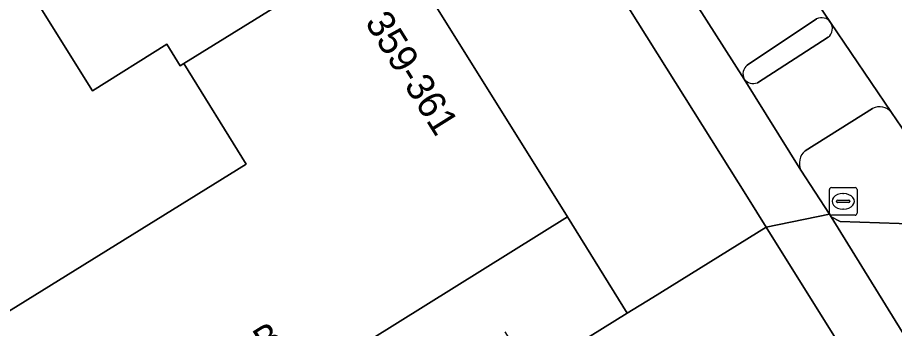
# Model space of a CAD drawing. Extents: x 159279 to 160377, y 384531 to 385888.
# Drawn here: x 160232.21 to 160263.86, y 384907.84 to 384919.05 of the extents above; entities that cross this region are included whole.
import ezdxf

# ---------------------------------------------------------------- set-up
doc = ezdxf.new("R2010")
doc.units = 0
for name, color, linetype in [('IMGEO_Erf', 7, 'Continuous'), ('IMGEO_Fietspad_gesloten', 7, 'Continuous'), ('IMGEO_Pand', 7, 'Continuous'), ('IMGEO_Pand_nummerreeks', 7, 'Continuous'), ('IMGEO_Rijbaan_lokaal_open', 7, 'Continuous'), ('IMGEO_Rijbaan_regionaal_gesloten', 7, 'Continuous'), ('IMGEO_Rioolput', 7, 'Continuous'), ('IMGEO_Verkeerseiland_open', 7, 'Continuous'), ('IMGEO_Voetpad_open', 7, 'Continuous')]:
    doc.layers.add(name, color=color, linetype=linetype)

msp = doc.modelspace()

# ---------------------------------------------------------------- linework, layer by layer
at = {"layer": 'IMGEO_Erf'}
msp.add_lwpolyline([(160224.73, 384921.64), (160226.882, 384918.185), (160227.526, 384918.587), (160229.016, 384916.195), (160225.38, 384913.929), (160227.423, 384910.649), (160225.287, 384909.318), (160226.74, 384906.971), (160227.502, 384905.74), (160240.459, 384913.763), (160238.213, 384917.391), (160238.079, 384917.308), (160237.594, 384918.084), (160234.909, 384916.406), (160232.3, 384920.582)], dxfattribs=at)
at = {"layer": 'IMGEO_Fietspad_gesloten'}
for points in [[(160203.781, 385000), (160214.678, 384982.63), (160251.676, 384923.535), (160258.549, 384912.567), (160259.224, 384911.491), (160261.506, 384911.961), (160260.478, 384913.546), (160258.431, 384916.829), (160256.348, 384920.093), (160253.532, 384924.541), (160216.485, 384983.663), (160210.087, 384993.902), (160206.276, 385000)], [(160263.745, 384915.624), (160261.553, 384918.872)], [(160261.464, 384918.335), (160258.91, 384916.697)], [(160258.431, 384916.829), (160260.478, 384913.546)], [(160260.634, 384914.235), (160263.066, 384915.765)], [(160261.57, 384911.857), (160261.506, 384911.961), (160259.224, 384911.491), (160261.672, 384907.584), (160262.643, 384906.035), (160262.906, 384905.64), (160298.372, 384849.032)], [(160295.608, 384857.491), (160264.639, 384906.895), (160261.57, 384911.857)]]:
    msp.add_lwpolyline(points, dxfattribs=at)
for centre, radius, start, end in [((160261.212, 384918.653), 0.405, 308.408, 32.7712), ((160258.756, 384917.072), 0.405, 216.8035, 292.3829), ((160263.322, 384915.294), 0.537, 38.0121, 118.5254), ((160260.99, 384913.792), 0.568, 128.8117, 205.6732)]:
    msp.add_arc(centre, radius, start, end, dxfattribs=at)
at = {"layer": 'IMGEO_Pand'}
for points in [[(160242.417, 384927.288), (160242.125, 384927.755), (160232.611, 384921.859), (160233.098, 384921.08), (160232.3, 384920.582), (160234.909, 384916.406), (160237.594, 384918.084), (160238.079, 384917.308), (160238.213, 384917.391), (160245.704, 384922.024)], [(160252.053, 384911.858), (160245.704, 384922.024), (160238.213, 384917.391), (160240.459, 384913.763), (160227.502, 384905.74), (160231.603, 384899.117)]]:
    msp.add_lwpolyline(points, close=True, dxfattribs=at)
at = {"layer": 'IMGEO_Rijbaan_lokaal_open'}
for points in [[(160265.449, 384911.567), (160261.896, 384911.697), (160261.57, 384911.857), (160264.639, 384906.895)], [(160261.672, 384907.584), (160259.224, 384911.491), (160255.132, 384908.956), (160254.205, 384908.382), (160250.746, 384906.24), (160247.943, 384904.466), (160237.256, 384897.665), (160234.235, 384895.869), (160228.253, 384892.126), (160225.203, 384890.226), (160214.435, 384883.522), (160211.416, 384881.628)]]:
    msp.add_lwpolyline(points, dxfattribs=at)
at = {"layer": 'IMGEO_Rijbaan_regionaal_gesloten'}
msp.add_lwpolyline([(160302.621, 384860.241), (160296.97, 384869.249), (160274.383, 384905.254), (160266.272, 384917.287), (160264.166, 384920.387), (160264.069, 384920.53), (160261.97, 384923.628), (160259.377, 384922.063), (160261.553, 384918.872), (160263.745, 384915.624), (160265.018, 384913.773), (160265.964, 384912.328), (160271.827, 384903.654), (160271.974, 384903.436), (160272.074, 384903.279), (160274.691, 384899.128), (160283.118, 384885.636), (160291.856, 384871.73), (160292.706, 384870.36), (160293.243, 384869.442), (160294.122, 384867.695), (160296.825, 384862.203)], dxfattribs=at)
at = {"layer": 'IMGEO_Rioolput'}
for p, q in [((160261.507, 384911.992), (160261.507, 384912.844)), ((160261.582, 384912.918), (160262.434, 384912.918)), ((160262.508, 384912.844), (160262.508, 384911.992)), ((160261.995, 384912.698), (160262.02, 384912.698)), ((160261.766, 384912.412), (160261.766, 384912.424)), ((160262.204, 384912.375), (160261.806, 384912.375)), ((160261.809, 384912.461), (160262.207, 384912.461)), ((160262.25, 384912.424), (160262.25, 384912.412)), ((160262.434, 384911.918), (160261.582, 384911.918)), ((160262.018, 384912.138), (160261.993, 384912.138))]:
    msp.add_line(p, q, dxfattribs=at)
for points in [[(160261.507, 384911.992), (160261.507, 384912.844)], [(160261.582, 384912.918), (160262.434, 384912.918)], [(160262.508, 384912.844), (160262.508, 384911.992)], [(160262.434, 384911.918), (160261.582, 384911.918)]]:
    msp.add_lwpolyline(points, dxfattribs=at)
for centre, radius, start, end in [((160261.584, 384912.842), 0.0765, 91.552, 178.448), ((160261.584, 384912.842), 0.0765, 91.552, 178.448), ((160262.432, 384912.842), 0.0765, 1.552, 88.448), ((160262.432, 384912.842), 0.0765, 1.552, 88.448), ((160261.806, 384912.421), 0.0403, 85.8775, 175.7526), ((160261.803, 384912.411), 0.0366, 178.938, 274.7102), ((160262.207, 384912.418), 0.043, 264.8664, 352.4533), ((160262.211, 384912.423), 0.0386, 1.7309, 96.639), ((160261.584, 384911.994), 0.0765, 181.552, 268.448), ((160261.584, 384911.994), 0.0765, 181.552, 268.448), ((160262.432, 384911.994), 0.0765, 271.552, 358.448), ((160262.432, 384911.994), 0.0765, 271.552, 358.448)]:
    msp.add_arc(centre, radius, start, end, dxfattribs=at)
for centre, major_axis, ratio, start_param, end_param in [((160261.994, 384912.418), (-0.387, 0.002), 0.722429, 4.712389, 7.853982), ((160262.019, 384912.418), (-0.39, 0.002), 0.717154, 1.570796, 4.712389)]:
    msp.add_ellipse(centre, major_axis=major_axis, ratio=ratio, start_param=start_param, end_param=end_param, dxfattribs=at)
at = {"layer": 'IMGEO_Verkeerseiland_open'}
for points in [[(160261.044, 384918.999), (160258.544, 384917.331)], [(160258.91, 384916.697), (160261.464, 384918.335)], [(160263.066, 384915.765), (160260.634, 384914.235)], [(160265.964, 384912.328), (160265.018, 384913.773), (160263.745, 384915.624)], [(160260.478, 384913.546), (160261.506, 384911.961), (160261.57, 384911.857), (160261.896, 384911.697), (160265.449, 384911.567)]]:
    msp.add_lwpolyline(points, dxfattribs=at)
for centre, radius, start, end in [((160261.223, 384918.632), 0.408, 36.0028, 115.9777), ((160261.212, 384918.653), 0.405, 308.408, 32.7712), ((160258.791, 384917.012), 0.403, 127.692, 206.9364), ((160258.756, 384917.072), 0.405, 216.8035, 292.3829), ((160263.322, 384915.294), 0.537, 38.0121, 118.5254), ((160260.99, 384913.792), 0.568, 128.8117, 205.6732)]:
    msp.add_arc(centre, radius, start, end, dxfattribs=at)
at = {"layer": 'IMGEO_Voetpad_open'}
for points in [[(160202.272, 384998.379), (160203.866, 384995.838), (160214.323, 384979.119), (160215.923, 384976.53), (160229.457, 384954.96), (160230.482, 384953.283), (160230.734, 384952.872), (160235.952, 384944.674), (160245.621, 384929.234), (160248.819, 384923.969), (160245.704, 384922.024), (160252.053, 384911.858), (160254.205, 384908.382), (160255.132, 384908.956), (160259.224, 384911.491), (160258.549, 384912.567), (160251.676, 384923.535), (160214.678, 384982.63), (160203.781, 385000)], [(160261.553, 384918.872), (160259.377, 384922.063)], [(160256.348, 384920.093), (160258.431, 384916.829)], [(160258.544, 384917.331), (160261.044, 384918.999)], [(160249.798, 384907.714), (160250.746, 384906.24), (160254.205, 384908.382), (160252.053, 384911.858), (160231.603, 384899.117), (160226.084, 384895.685), (160211.936, 384886.976), (160210.759, 384886.211), (160201.988, 384891.92), (160201.333, 384890.927), (160200.647, 384889.842), (160160.26, 384916.396), (160159.135, 384914.643), (160162.633, 384912.308), (160162.327, 384911.809)]]:
    msp.add_lwpolyline(points, dxfattribs=at)
for centre, radius, start, end in [((160261.223, 384918.632), 0.408, 36.0028, 115.9777), ((160258.791, 384917.012), 0.403, 127.692, 206.9364)]:
    msp.add_arc(centre, radius, start, end, dxfattribs=at)

# ---------------------------------------------------------------- texts
at = {"layer": 'IMGEO_Pand_nummerreeks'}
for s, rotation, p in [('359-361', 301.988, (160244.725, 384918.872)), ('2-2B', 31.9252, (160239.489, 384905.798))]:
    msp.add_text(s, height=1, rotation=rotation, dxfattribs=at).set_placement(p)

doc.saveas('drawing.dxf')
